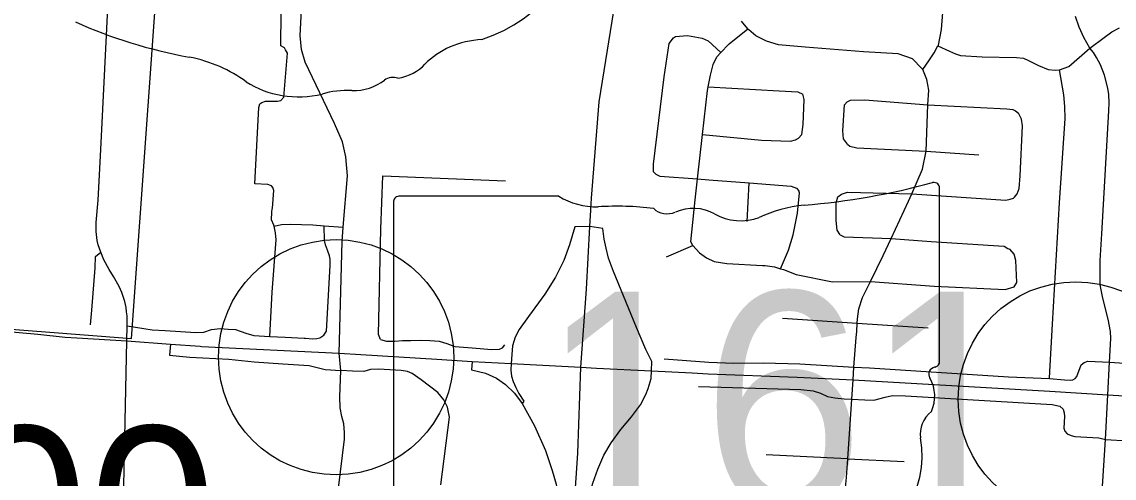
# Model space of a CAD drawing. Extents: x 1729596 to 1934326, y 644115 to 911751.
# Drawn here: x 1828580 to 1835545, y 760023 to 762933 of the extents above; entities that cross this region are included whole.
import ezdxf

# ---------------------------------------------------------------- set-up
doc = ezdxf.new("R2010")
doc.units = 0
for name, color, linetype in [('Default', 7, 'Continuous'), ('GM_X_City_Street', 7, 'Continuous'), ('GM_X_Corporation', 7, 'Continuous'), ('GM_X_Interchange_Ramps', 7, 'Continuous'), ('GM_X_Interstate_Route', 7, 'Continuous'), ('GM_X_State_Route', 7, 'Continuous'), ('GM_X_State_Shield', 7, 'Continuous')]:
    doc.layers.add(name, color=color, linetype=linetype)

msp = doc.modelspace()

# ---------------------------------------------------------------- linework, layer by layer
at = {"layer": 'Default'}
for centre in [(1830583.7, 760793.5), (1835299.8, 760525.2)]:
    msp.add_circle(centre, 750, dxfattribs=at)
at = {"layer": 'GM_X_City_Street'}
for points in [[(1829249.6, 760899.1), (1829251.2, 760994), (1829251.2, 761057.3), (1829248.4, 761082.2), (1829245.2, 761110.2), (1829237.6, 761149.5), (1829217.1, 761207.2), (1829200.7, 761244), (1829163.9, 761308.2), (1829137.4, 761352.6), (1829103.8, 761415.9), (1829084.5, 761463.6), (1829067.7, 761510.1), (1829060.5, 761538.5), (1829054.5, 761595.4), (1829054.1, 761653.1), (1829067.3, 761795.3), (1829083.3, 762117.5), (1829134.8, 763148.8), (1829173.3, 763882.4), (1829211.6, 764633.1)], [(1834324.1, 762629.6), (1834364, 762683.7), (1834397.9, 762734), (1834420.9, 762778.7), (1834423.8, 762784.2), (1834443.3, 762884.5), (1834452.5, 762991.6), (1834478.6, 763294.2), (1834488.7, 763411.9), (1834497.2, 763574.5), (1834506.9, 763758.7), (1834500.5, 763826.9), (1834498.5, 763830.6), (1834466, 763890.8), (1834391.1, 763992.7), (1834368.6, 764010.7), (1834306.4, 764060.4), (1834082.7, 764187.6), (1833924.8, 764258.1)], [(1830177, 761740.9), (1830177.4, 761744.9), (1830187.4, 761856.6), (1830179.5, 761876.7), (1830171.5, 761886.7), (1830149.5, 761894.8), (1830065.3, 761899.1), (1830090.8, 762386.1), (1830096.9, 762410.1), (1830110.9, 762418.1), (1830133, 762426), (1830211.2, 762425.7), (1830231.3, 762431.7), (1830251.4, 762451.7), (1830274.3, 762732.2), (1830262.3, 762754.3), (1830254.3, 762766.3), (1830232.3, 762780.4), (1830233, 762990.9), (1830245.1, 763012.9), (1830271.2, 763024.8), (1830363.4, 763022.7)], [(1834318.5, 762635.4), (1834259.6, 762697.2), (1834167, 762728.8), (1833945.9, 762741.8), (1833574.1, 762770), (1833405.3, 762785.2), (1833328.8, 762808.9), (1833260.3, 762842.6), (1833215.9, 762880.5), (1833209, 762888.8), (1833169.4, 762936.4)], [(1835505.2, 760553.9), (1835515.6, 760761.4), (1835522.9, 760912.4), (1835521.2, 760958.4), (1835507.3, 761037.4), (1835483, 761127.7), (1835469.6, 761181.5), (1835454.4, 761256.2), (1835456.1, 761410.7), (1835465.7, 761580.8), (1835509.9, 762364.6), (1835513.4, 762415.9), (1835510.8, 762468.8), (1835504.7, 762508.7), (1835483, 762593), (1835457, 762658.9), (1835432.6, 762704.1), (1835411.8, 762737.1), (1835390.1, 762765.7), (1835350.2, 762833.4), (1835320.7, 762898.5), (1835299, 762967.1)], [(1833085.8, 762787.4), (1833086.1, 762787.7), (1833089.8, 762791.7), (1833209, 762888.8)], [(1834420.9, 762778.7), (1834494.3, 762746.5), (1834532.6, 762728.6), (1834564.8, 762718.8), (1834703.5, 762709.4), (1834922.4, 762704.5), (1834966.6, 762700.7), (1834998.9, 762686.8), (1835061.3, 762653.1), (1835123.7, 762629.3), (1835168, 762623.5), (1835195.8, 762625.6), (1835256.2, 762648), (1835390.1, 762765.7), (1835480.4, 762832.5), (1835530.7, 762869), (1835577.6, 762895)], [(1832622.3, 761961.6), (1832608.1, 761975.5), (1832607.8, 762025.6), (1832675.1, 762581.2), (1832708.1, 762793.8), (1832736.1, 762830)], [(1832736.1, 762830), (1832748.1, 762838.1), (1832824.4, 762844.5), (1832894.8, 762832.8), (1832916.9, 762828.9), (1832955.2, 762811.1), (1833037.4, 762736.1)], [(1832857.7, 761505.7), (1832845, 761530.4), (1832851.3, 761591.9), (1832872.2, 761798.4), (1832887.5, 761930.4), (1832920.4, 762214.1), (1832952.8, 762494.4), (1832956.9, 762517.1), (1832970.4, 762592.7), (1832988.1, 762660.9), (1833011.9, 762709.1), (1833037.4, 762736.1), (1833085.8, 762787.4)], [(1833903.2, 760958.4), (1833906.7, 761011.7), (1833908.8, 761037.9), (1833915.9, 761101.9), (1833940.3, 761174.3), (1833990.9, 761277.3), (1834071.5, 761441.5), (1834123.1, 761551.7), (1834234.3, 761789.1), (1834254.1, 761835.6), (1834321.6, 761994), (1834345.1, 762108.4), (1834356.9, 762403.5), (1834363.1, 762497.3), (1834350.7, 762565.4), (1834324.1, 762629.6), (1834318.5, 762635.4)], [(1835131.9, 760657.2), (1835134.1, 760703.1), (1835150.6, 761003.9), (1835196.6, 761777.8), (1835231.9, 762317.1), (1835229.5, 762393.3), (1835223, 762467.4), (1835195.8, 762625.6)], [(1832956.9, 762517.1), (1833409.4, 762492.5), (1833527.4, 762485.2), (1833559.7, 762471.3)], [(1833531, 762190.5), (1833553, 762214.7), (1833560.7, 762276.9), (1833567.9, 762437.3), (1833559.7, 762471.3)], [(1833844.6, 762152), (1833818.3, 762185.9), (1833814, 762238), (1833825.2, 762402.4), (1833843.1, 762422.6)], [(1833843.1, 762422.6), (1833863.2, 762432.7), (1833955.6, 762435.2), (1834356.9, 762403.5)], [(1834356.9, 762403.5), (1834859.9, 762377.5), (1834898.1, 762373.6), (1834916.2, 762365.7), (1834934.4, 762349.8)], [(1834909.2, 761814.5), (1834927.1, 761836.6), (1834939, 761868.7), (1834944.6, 761950.9), (1834960.9, 762269.7), (1834953.7, 762312.9), (1834934.4, 762349.8)], [(1832920.4, 762214.1), (1833296.1, 762177.3), (1833480.9, 762172.3), (1833513, 762180.4), (1833531, 762190.5)], [(1833844.6, 762152), (1833858.8, 762140), (1833903, 762128.2), (1834345.1, 762108.4)], [(1834345.1, 762108.4), (1834682.7, 762083.9)], [(1830868.3, 761609.6), (1830882.6, 761951)], [(1830882.6, 761951), (1831663.6, 761918.4)], [(1832622.3, 761961.6), (1832648.4, 761947.7), (1832887.5, 761930.4), (1832959.9, 761925.1), (1833217.6, 761905.8), (1833484.5, 761885.6), (1833518.7, 761871.8), (1833534.8, 761853.8)], [(1833204.4, 761659.8), (1833217.6, 761905.8)], [(1833417.8, 761358.1), (1833468.6, 761476.7), (1833498.2, 761575), (1833525.6, 761711.5), (1833539, 761841.8), (1833534.8, 761853.8)], [(1833797.5, 761574.5), (1833779.3, 761604.5), (1833772.9, 761666.6), (1833772, 761778.4), (1833782.2, 761816.1), (1833806.2, 761833.1)], [(1833806.2, 761833.1), (1833844.3, 761847.3), (1834254.1, 761835.6)], [(1834254.1, 761835.6), (1834853, 761796.1), (1834881.1, 761802.3), (1834903.2, 761808.4), (1834909.2, 761814.5)], [(1830161.9, 760925.8), (1830175.4, 761209.3), (1830202.5, 761541.9), (1830196.6, 761586), (1830188.2, 761628.8), (1830186.8, 761636.1), (1830172.8, 761670.3), (1830175, 761718.4), (1830177, 761740.9)], [(1830188.2, 761628.8), (1830234.9, 761639.9), (1830291, 761641.8), (1830435.3, 761637.2), (1830508.1, 761631.8), (1830629.9, 761622.7)], [(1830479.6, 760917.1), (1830504.8, 760933.6), (1830523, 760959.6), (1830546.8, 761378.3), (1830547, 761418.4), (1830541, 761440.4), (1830529.1, 761476.6), (1830517.2, 761510.7), (1830509.2, 761538.8), (1830508.1, 761631.8)], [(1830867.6, 760905.8), (1830854.6, 760937.9), (1830868.3, 761609.6)], [(1833797.5, 761574.5), (1833823.7, 761560.6), (1834123.1, 761551.7)], [(1834123.1, 761551.7), (1834377.4, 761532.2), (1834774.2, 761507.1), (1834842.6, 761501.5), (1834866.7, 761487.6), (1834878.8, 761483.6)], [(1829019.1, 760999.5), (1829027.3, 761093.3), (1829048.2, 761364.1), (1829050.8, 761436.2), (1829084.5, 761463.6)], [(1832691.4, 761434.8), (1832857.7, 761505.7)], [(1832857.7, 761505.7), (1832900.2, 761459.8), (1832944.5, 761428), (1832994.9, 761404.2), (1833075.3, 761390.5), (1833302.6, 761378.6), (1833304.9, 761378.4)], [(1834906.2, 761243.2), (1834924.2, 761271.3), (1834917.4, 761409.6), (1834907.1, 761451.7), (1834878.8, 761483.6)], [(1833304.9, 761378.4), (1833318.5, 761377.7), (1833378.8, 761370), (1833417.8, 761358.1), (1833437.1, 761352.3), (1833517.7, 761320.6), (1833748.9, 761275.6), (1833990.9, 761277.3)], [(1833990.9, 761277.3), (1834397.9, 761246.7), (1834850.1, 761224.9), (1834906.2, 761243.2)], [(1829251.2, 760994), (1829411.9, 760969.2), (1829493.1, 760965.2), (1829689.5, 760952.4), (1829740.9, 760953.6), (1829789.5, 760970), (1829844.2, 760976.1), (1829896.3, 760973.5), (1829943.2, 760970), (1830008.2, 760946.6), (1830059.5, 760931.8), (1830161.9, 760925.8), (1830258.2, 760921.4), (1830381.1, 760915.1), (1830389.1, 760914.6)], [(1833429.2, 761043.8), (1833906.7, 761011.7)], [(1833906.7, 761011.7), (1834358.1, 760982.2)], [(1830389.1, 760914.6), (1830433.2, 760911.7), (1830461.2, 760913.6), (1830479.6, 760917.1)], [(1830867.6, 760905.8), (1830905.8, 760897.1), (1830957.9, 760897.1), (1831007.4, 760899.7), (1831059.5, 760900.6), (1831120.2, 760902.3), (1831180.9, 760900.9), (1831240.9, 760895.4), (1831289.5, 760880.6), (1831340.7, 760861.5), (1831451, 760852.8), (1831577.7, 760843.4), (1831626.3, 760845.9), (1831645.8, 760854.6), (1831660.1, 760873.7)], [(1833880.6, 760648.9), (1833885.8, 760729.6), (1833900.6, 760919.7), (1833903.2, 760958.4)], [(1828991, 753230.6), (1829017.2, 753982.4), (1829042.1, 754456.4), (1829085.5, 755280.6), (1829089.1, 755347.7), (1829108.1, 756017.6), (1829218.7, 758176.7), (1829219.6, 758194.8), (1829223.8, 759666), (1829249.6, 760899.1)], [(1829528.2, 760878), (1829522.1, 760806.8), (1829586.4, 760799.9), (1829650.9, 760794.2), (1829899.8, 760781.7), (1830062.4, 760764.6), (1830244.5, 760751.7), (1830412.8, 760740.9), (1830514.3, 760715.7), (1830614.2, 760708.7)], [(1830586.3, 759854.8), (1830638.5, 760271.2), (1830636.7, 760312.9), (1830632.4, 760368.5), (1830621.1, 760416.2), (1830608.9, 760471.8), (1830608.1, 760542.1), (1830614.2, 760708.7), (1830603.7, 760819)], [(1832675.8, 760782.5), (1832960.5, 760762.6), (1833119.4, 760756.5), (1833308.6, 760758.2), (1833541.2, 760752.2), (1833885.8, 760729.6), (1833985.7, 760725.3), (1834870.2, 760668.8), (1835131.9, 760657.2), (1835228.2, 760650.3), (1835265.6, 760646.8), (1835282.1, 760649.8), (1835295.9, 760658.9), (1835307.2, 760670.2), (1835334.1, 760744.9), (1835353.2, 760760.5), (1835376.7, 760769.2), (1835470.1, 760765.3), (1835515.6, 760761.4), (1835674.4, 760750.9)], [(1831252.7, 759980.5), (1831306.9, 760411.9), (1831293.8, 760474.4), (1831270.4, 760522.1), (1831232.2, 760568.1), (1831126.3, 760648.9), (1831069.9, 760689.7), (1831039.5, 760703.6), (1830997.8, 760709.6), (1830854.6, 760717.4), (1830802.5, 760715.7), (1830760.8, 760701.8), (1830687.9, 760704.4), (1830614.2, 760708.7)], [(1833830.3, 759941.2), (1833838.6, 760027.3), (1833847, 760146.7), (1833872.8, 760526.5), (1833880.6, 760648.9)], [(1832895.4, 760606.3), (1833547.3, 760588.1), (1833624.5, 760580.3), (1833671.4, 760565.5), (1833716.6, 760543.8), (1833764.3, 760535.2), (1833824.2, 760529.1), (1833872.8, 760526.5), (1833954.4, 760523), (1834012.6, 760519.5), (1834084.6, 760538.6), (1834130.6, 760549.9), (1834214, 760547.3), (1835150.1, 760491.4), (1835198.7, 760481.8), (1835220.4, 760462.8), (1835226.5, 760439.3), (1835228.2, 760415), (1835223.9, 760341.2), (1835229.5, 760322.6), (1835243.9, 760305.6), (1835269.9, 760294.3), (1835294.2, 760289.1), (1835447.8, 760280.5), (1835488.7, 760269.2), (1835631.9, 760259.6)], [(1834938.1, 751854), (1834942.7, 751916.8), (1834989.5, 752577.4), (1835031.2, 753215.4), (1835051.2, 753503.6), (1835061.6, 753693.7), (1835074.6, 753849.9), (1835112.8, 754416.8), (1835152.7, 754977.5), (1835202.2, 755718.8), (1835238.7, 756269.2), (1835277.7, 756830.8), (1835304.6, 757272.7), (1835379.3, 758410.7), (1835388.8, 758602.5), (1835440.9, 759507), (1835488.7, 760269.2), (1835505.2, 760553.9)], [(1833325.8, 760173.5), (1833843.4, 760146.9), (1833843.4, 760146.9)], [(1833843.4, 760146.9), (1833847, 760146.7), (1834205.7, 760128.2)]]:
    msp.add_lwpolyline(points, dxfattribs=at)
at = {"layer": 'GM_X_Corporation'}
msp.add_lwpolyline([(1827823.3, 761026.3), (1829279.2, 760912.3), (1829652.1, 766107.9), (1829552.4, 766115.7), (1829695.7, 768760.1), (1829437, 768760.3), (1829576.3, 768932.5), (1829745.3, 769198.6), (1829776, 769419.7), (1829792.7, 769826.8), (1829846.6, 770612.3)], dxfattribs=at)
at = {"layer": 'GM_X_Interchange_Ramps'}
for points in [[(1832200.7, 761627.5), (1832106.3, 761624.6), (1832072.5, 761510), (1832035.4, 761409.6), (1831981.7, 761304.9), (1831914.6, 761195.9), (1831809.9, 761053.8), (1831752.1, 760970.7), (1831725.4, 760922.4), (1831708.3, 760867.2), (1831703.3, 760810.3), (1831700.5, 760752.7)], [(1832595, 760707.9), (1832597.7, 760767.5), (1832558.1, 760843.2), (1832498.1, 760983.9), (1832416, 761184.7), (1832351.7, 761340.4), (1832320.7, 761425.6), (1832305.3, 761488.8), (1832292.9, 761546.9), (1832285.1, 761614.8), (1832200.7, 761627.5)], [(1831451.6, 760765.7), (1831448, 760713.7), (1831536.4, 760691.8), (1831607.5, 760660.8), (1831665, 760620.6), (1831720.4, 760565.6), (1831770.2, 760499.4), (1831848.2, 760356.3), (1831918.9, 760198.7), (1831961.4, 760071.9), (1831987.3, 759983.6), (1832000.5, 759905.8), (1832009.5, 759821.9), (1832003.7, 759684.8), (1831990.2, 759323.7), (1832076.2, 759315.7)], [(1831700.5, 760752.7), (1831698.5, 760711.3), (1831701.8, 760673.3), (1831713.5, 760638.3), (1831730, 760599.8), (1831749.8, 760562.8), (1831781.7, 760514.5), (1831770.2, 760499.4)], [(1832104.2, 759865.7), (1832184.3, 759861.2), (1832221.2, 759990.3), (1832252.9, 760079.5), (1832291.3, 760170), (1832337.4, 760248.6), (1832398.5, 760333.3), (1832467.7, 760414.3), (1832525.2, 760490.9), (1832559.2, 760555.2), (1832573, 760594), (1832592.8, 760657.8), (1832595, 760707.9)]]:
    msp.add_lwpolyline(points, dxfattribs=at)
at = {"layer": 'GM_X_Interstate_Route'}
for points in [[(1832207.4, 761732.6), (1832212.2, 761807.1), (1832261.6, 762422.2), (1832376.4, 763137.5), (1832529, 763826.3), (1832701.5, 764458.9), (1832873.4, 765023.4), (1833083.4, 765497), (1833129.6, 765601.3), (1833351.3, 766103.2), (1833804, 766976.1)], [(1832144.8, 760729.5), (1832180.1, 761227), (1832200.7, 761627.5), (1832207.4, 761732.6)], [(1831890, 756526.8), (1831896.1, 756597.1), (1831912.9, 756792.6), (1831953.8, 757546.5), (1832001.3, 758380.6), (1832069.3, 759173.1), (1832076.2, 759315.7), (1832104.2, 759865.7), (1832125.3, 760182.6), (1832144.8, 760729.5)]]:
    msp.add_lwpolyline(points, dxfattribs=at)
at = {"layer": 'GM_X_State_Route'}
for points in [[(1830603.7, 760819), (1830622.4, 761532.6), (1830629.9, 761622.7), (1830657.1, 761949.6), (1830645.9, 762072), (1830624.4, 762166.4), (1830573.1, 762285.1), (1830387.2, 762675.3), (1830363.6, 762755.7), (1830354.2, 762846), (1830360.9, 762966.3), (1830363.4, 763022.7), (1830396, 763758.3), (1830437.2, 764548.2), (1830473, 765149.6), (1830478.5, 765239.4), (1830521.5, 765939.9), (1830521.5, 765939.9)], [(1827813.4, 760998.2), (1827891.1, 760994.3), (1828443.2, 760963.1), (1828682.5, 760939.8), (1828855.5, 760921.4), (1828930.1, 760917.2)], [(1828930.1, 760917.2), (1829249.6, 760899.1), (1829528.2, 760878), (1829717.8, 760863.4)], [(1829717.8, 760863.4), (1829726.2, 760862.7), (1830603.7, 760819)], [(1830603.7, 760819), (1830742.6, 760812.1), (1831225.5, 760780.5)], [(1831225.5, 760780.5), (1831451.6, 760765.7), (1831700.5, 760752.7), (1832144.8, 760729.5)], [(1832144.8, 760729.5), (1832144.8, 760729.5), (1832244.9, 760724.7)], [(1832244.9, 760724.7), (1832595, 760707.9), (1832854.8, 760693.5)], [(1832854.8, 760693.5), (1832955.7, 760687.8), (1833523, 760667.1), (1833880.6, 760648.9), (1835133.6, 760578.2), (1835505.2, 760553.9), (1836650.1, 760482.8), (1837109.3, 760459.3), (1838236, 760392.5), (1838499.9, 760373.4), (1838963.6, 760343.1)]]:
    msp.add_lwpolyline(points, dxfattribs=at)
at = {"layer": 'GM_X_State_Shield'}
for p, q in [((1832004.2, 761820), (1830984.9, 761820)), ((1834431.1, 760766.9), (1834431.1, 761872.4)), ((1830950.7, 761783.7), (1830950.7, 759670.4)), ((1834430.7, 760767.2), (1834431.1, 760766.9))]:
    msp.add_line(p, q, dxfattribs=at)
for centre, major_axis, start_param, end_param in [((1831162.9, 763503.3), (923.2, 0), 5.101752, 6.440018), ((1830238.6, 764786.8), (2665.4, 0), 4.195997, 4.488961), ((1831552.1, 762416.7), (505.6, 0), 1.647645, 2.488434), ((1829443.9, 762060.6), (833.9, 0), 0.823519, 1.323587), ((1830911.5, 762805.2), (298.3, 0), 4.937069, 5.64225), ((1830945.4, 762514.7), (79.4, 0), 1.147584, 2.315152), ((1830345.9, 762877.6), (529.2, 0), 4.026481, 4.996735), ((1830690.3, 762719.4), (282, 0), 4.691044, 5.507374), ((1830651.7, 762147), (434.8, 0), 1.495662, 1.94098), ((1833191.3, 764701.2), (3690.9, 0), 4.814394, 5.042369), ((1834392.5, 761877), (38.7, 0), 6.141152, 7.989035), ((1830990.5, 761788.2), (40.3, 0), 1.712693, 3.28349), ((1832246.9, 762065.4), (391.1, 0), 4.042523, 4.731795), ((1832376.6, 760633.6), (1404, 0), 1.404758, 1.657858), ((1832861, 761554.9), (234.6, 0), 0.950623, 2.079405), ((1833662.1, 761174.6), (742.6, 0), 1.699011, 2.107814), ((1832695.3, 761799.1), (112.8, 0), 3.836095, 5.185415), ((1833163.7, 761889.9), (282.2, 0), 4.081561, 5.145723), ((1834389.7, 760762.7), (41.5, 0), 5.05454, 6.418171), ((1834422.1, 760685.8), (60, 0), 1.883978, 3.671073), ((1834040.7, 760546), (359.9, 0), 5.934695, 6.695948), ((1834569.9, 760304.3), (261.9, 0), 2.387724, 3.262537), ((1833398.1, 760163.7), (923.2, 0), 5.101752, 6.440018)]:
    msp.add_ellipse(centre, major_axis=major_axis, ratio=0.8, start_param=start_param, end_param=end_param, dxfattribs=at)

# ---------------------------------------------------------------- texts
at = {"layer": 'Default'}
msp.add_text('0.00', height=1100, dxfattribs=at).set_placement((1826960.1, 759252.8))
at = {"layer": 'GM_X_State_Shield'}
msp.add_text('161', height=1392.19, dxfattribs=at).set_placement((1831881.2, 759819.4))

doc.saveas('drawing.dxf')
